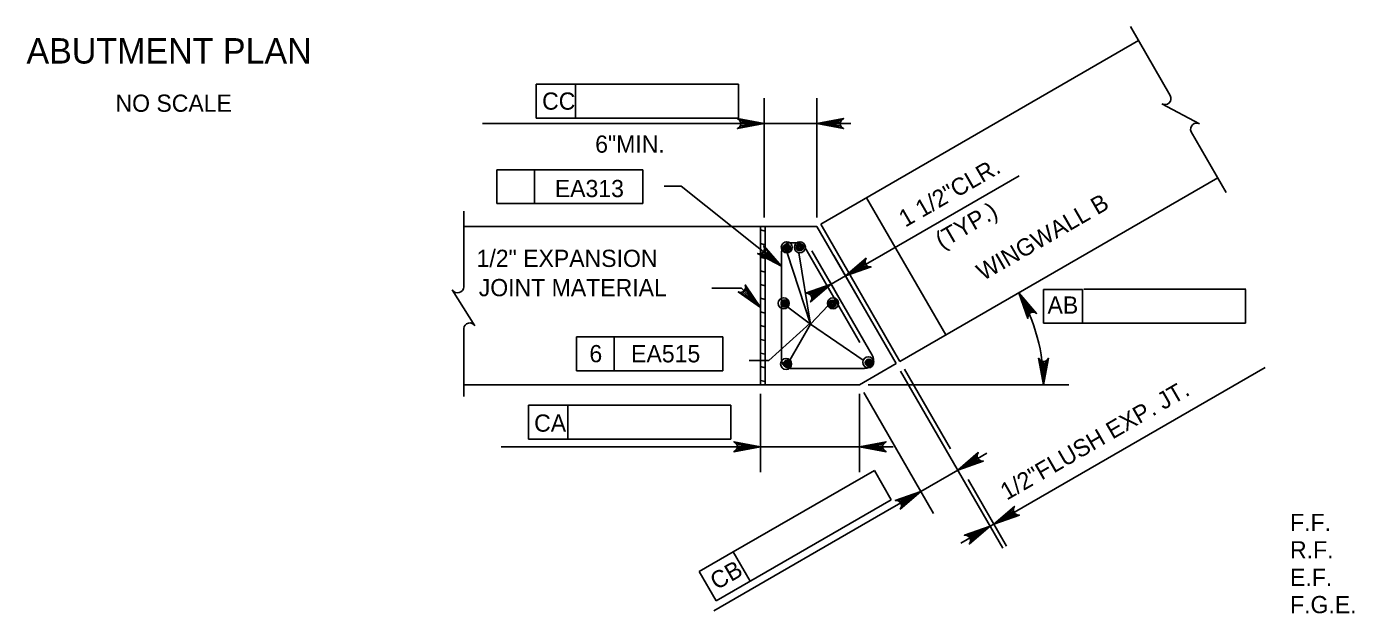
# Model space of a CAD drawing. Extents: x 638340 to 640242, y 295465 to 298435.
# Drawn here: x 638715.4 to 638946.8, y 297538.4 to 297640.7 of the extents above; entities that cross this region are included whole.
import ezdxf

# ---------------------------------------------------------------- set-up
doc = ezdxf.new("R2010")
doc.units = 0
for name, color, linetype in [('1', 7, 'Continuous'), ('3', 7, 'Continuous'), ('Level 10', 7, 'Continuous'), ('Level 3', 7, 'Continuous'), ('Level 4', 7, 'Continuous'), ('Level 5', 7, 'Continuous')]:
    doc.layers.add(name, color=color, linetype=linetype)

# ---------------------------------------------------------------- blocks, each defined once
blk = doc.blocks.new('V')
at = {"layer": '1'}
blk.add_line((0, 0), (0, 0), dxfattribs=at)

msp = doc.modelspace()

# ---------------------------------------------------------------- linework, layer by layer
at = {"layer": 'Level 10'}
for p, q in [((638853.77, 297606.26), (638909.16, 297638.24)), ((638867.59, 297582.33), (638922.98, 297614.31)), ((638861.75, 297610.86), (638875.57, 297586.94)), ((638853.11, 297605.87), (638791.57, 297605.87)), ((638853.11, 297605.87), (638866.92, 297581.95)), ((638853.77, 297606.26), (638867.59, 297582.33)), ((638860.51, 297578.24), (638866.92, 297581.95)), ((638860.51, 297578.24), (638791.57, 297578.24)), ((638851.3, 297578.24), (638857.97, 297578.24))]:
    msp.add_line(p, q, dxfattribs=at)
at = {"layer": 'Level 3'}
for p, q in [((638804.2, 297630.63), (638811.03, 297630.63)), ((638804.2, 297624.73), (638804.2, 297630.63)), ((638811.03, 297624.73), (638811.03, 297630.63)), ((638811.03, 297630.63), (638839.43, 297630.63)), ((638839.43, 297630.63), (638839.43, 297624.73)), ((638843.9, 297607.41), (638843.9, 297628.2)), ((638853.11, 297607.41), (638853.11, 297628.2)), ((638839.43, 297624.73), (638804.2, 297624.73)), ((638840.95, 297623.78), (638794.82, 297623.78)), ((638843.9, 297623.78), (638853.11, 297623.78)), ((638856.06, 297623.78), (638859, 297623.78)), ((638797.31, 297615.75), (638822.8, 297615.75)), ((638797.31, 297609.85), (638797.31, 297615.75)), ((638803.89, 297609.85), (638803.89, 297615.75)), ((638822.8, 297615.75), (638822.8, 297609.85)), ((638829.46, 297612.9), (638826.51, 297612.9)), ((638846.95, 297598.91), (638829.46, 297612.9)), ((638863.2, 297600.18), (638888.36, 297614.7)), ((638822.8, 297609.85), (638797.31, 297609.85)), ((638843.3, 297605.87), (638843.3, 297578.24)), ((638844.07, 297605.87), (638844.07, 297578.24)), ((638843.3, 297605.25), (638844.07, 297605.05)), ((638843.3, 297602.87), (638844.07, 297602.66)), ((638846.95, 297601.46), (638846.95, 297582.66)), ((638847.95, 297601.27), (638852, 297588.85)), ((638848.48, 297602.99), (638849.67, 297602.99)), ((638852, 297588.85), (638849.99, 297601.28)), ((638851, 297602.23), (638860.6, 297585.61)), ((638852.25, 297601.6), (638862.74, 297583.42)), ((638843.3, 297600.49), (638844.07, 297600.28)), ((638856.05, 297600.78), (638860.31, 297593.41)), ((638858.09, 297597.24), (638863.2, 297600.18)), ((638843.3, 297598.1), (638844.07, 297597.9)), ((638855.22, 297596.46), (638857.19, 297593.05)), ((638855.6, 297595.79), (638858.1, 297597.23)), ((638839.97, 297595.11), (638834.82, 297595.11)), ((638843.3, 297591.76), (638839.97, 297595.11)), ((638843.3, 297595.72), (638844.07, 297595.51)), ((638892.59, 297589), (638892.59, 297594.89)), ((638892.59, 297594.89), (638899.4, 297594.89)), ((638899.42, 297589), (638899.42, 297594.89)), ((638899.63, 297594.94), (638927.87, 297594.94)), ((638927.82, 297594.89), (638927.82, 297589)), ((638843.3, 297593.33), (638844.07, 297593.13)), ((638848.05, 297591.81), (638852, 297588.85)), ((638852, 297588.85), (638855.06, 297592.06)), ((638843.3, 297590.95), (638844.07, 297590.75)), ((638843.3, 297588.57), (638844.07, 297588.36)), ((638851.96, 297588.98), (638844.71, 297582.47)), ((638848.41, 297582.58), (638852, 297588.85)), ((638852, 297588.85), (638861.17, 297582.55)), ((638927.82, 297589), (638892.59, 297589)), ((638811.21, 297586.61), (638836.7, 297586.61)), ((638811.21, 297580.71), (638811.21, 297586.61)), ((638817.79, 297580.71), (638817.79, 297586.61)), ((638836.7, 297586.61), (638836.7, 297580.71)), ((638843.3, 297586.18), (638844.07, 297585.98)), ((638844.71, 297582.47), (638841.3, 297582.47)), ((638843.3, 297583.8), (638844.07, 297583.59)), ((638836.7, 297580.71), (638811.21, 297580.71)), ((638843.3, 297581.42), (638844.07, 297581.21)), ((638848.48, 297581.12), (638861.42, 297581.12)), ((638867.69, 297580.62), (638885.49, 297549.78)), ((638868.36, 297581), (638876.38, 297567.11)), ((638889.05, 297556.94), (638931.24, 297581.3)), ((638843.3, 297579.03), (638844.07, 297578.83)), ((638862.05, 297578.24), (638897.03, 297578.24)), ((638843.3, 297576.71), (638843.3, 297563.04)), ((638860.51, 297576.71), (638860.51, 297563.04)), ((638861.28, 297576.92), (638873.44, 297555.85)), ((638802.87, 297574.69), (638809.71, 297574.69)), ((638802.87, 297568.79), (638802.87, 297574.69)), ((638809.71, 297568.79), (638809.71, 297574.69)), ((638809.71, 297574.69), (638838.11, 297574.69)), ((638838.11, 297574.69), (638838.11, 297568.79)), ((638838.11, 297568.79), (638802.87, 297568.79)), ((638798.1, 297567.46), (638837.41, 297567.46)), ((638840.35, 297567.46), (638837.41, 297567.46)), ((638860.51, 297567.46), (638843.3, 297567.46)), ((638863.46, 297567.46), (638866.41, 297567.46)), ((638877.65, 297563.38), (638882.75, 297566.33)), ((638838.53, 297549.14), (638863.12, 297563.34)), ((638863.12, 297563.34), (638866.07, 297558.23)), ((638877.65, 297563.38), (638871.23, 297559.68)), ((638879.47, 297561.75), (638886.16, 297550.16)), ((638871.23, 297559.68), (638866.13, 297556.73)), ((638866.07, 297558.23), (638835.56, 297540.62)), ((638866.13, 297556.73), (638835.18, 297538.86)), ((638883.95, 297553.99), (638889.05, 297556.94)), ((638883.29, 297553.61), (638878.18, 297550.66)), ((638883.29, 297553.61), (638883.95, 297553.99)), ((638832.61, 297545.72), (638838.53, 297549.14)), ((638841.47, 297544.03), (638838.53, 297549.14)), ((638835.56, 297540.62), (638832.61, 297545.72))]:
    msp.add_line(p, q, dxfattribs=at)
for points in [[(638843.9, 297623.78), (638839.25, 297622.91), (638839.61, 297623.16), (638839.79, 297623.47), (638839.84, 297623.78), (638839.79, 297624.09), (638839.61, 297624.41), (638839.25, 297624.65), (638843.9, 297623.78), (638839.61, 297624.41), (638839.79, 297624.09), (638843.9, 297623.78), (638839.84, 297623.78), (638839.79, 297623.47), (638843.9, 297623.78), (638839.61, 297623.16)], [(638853.11, 297623.78), (638857.76, 297624.65), (638857.4, 297624.41), (638857.22, 297624.09), (638857.16, 297623.78), (638857.22, 297623.47), (638857.4, 297623.16), (638857.76, 297622.91), (638853.11, 297623.78), (638857.4, 297623.16), (638857.22, 297623.47), (638853.11, 297623.78), (638857.16, 297623.78), (638857.22, 297624.09), (638853.11, 297623.78), (638857.4, 297624.41)], [(638846.95, 297598.91), (638842.77, 297601.14), (638843.2, 297601.1), (638843.54, 297601.23), (638843.78, 297601.44), (638843.93, 297601.72), (638843.98, 297602.08), (638843.86, 297602.5), (638846.95, 297598.91), (638843.98, 297602.08), (638843.93, 297601.72), (638846.95, 297598.91), (638843.78, 297601.44), (638843.54, 297601.23), (638846.95, 297598.91), (638843.2, 297601.1)], [(638858.09, 297597.24), (638861.69, 297600.31), (638861.5, 297599.92), (638861.5, 297599.56), (638861.61, 297599.26), (638861.81, 297599.02), (638862.12, 297598.84), (638862.56, 297598.8), (638858.09, 297597.24), (638862.12, 297598.84), (638861.81, 297599.02), (638858.09, 297597.24), (638861.61, 297599.26), (638861.5, 297599.56), (638858.09, 297597.24), (638861.5, 297599.92)], [(638843.3, 297591.76), (638839.4, 297594.45), (638839.83, 297594.37), (638840.18, 297594.46), (638840.44, 297594.64), (638840.62, 297594.9), (638840.71, 297595.25), (638840.63, 297595.68), (638843.3, 297591.76), (638840.71, 297595.25), (638840.62, 297594.9), (638843.3, 297591.76), (638840.44, 297594.64), (638840.18, 297594.46), (638843.3, 297591.76), (638839.83, 297594.37)], [(638855.6, 297595.79), (638852.01, 297592.71), (638852.2, 297593.11), (638852.2, 297593.47), (638852.09, 297593.77), (638851.89, 297594.01), (638851.57, 297594.19), (638851.14, 297594.22), (638855.6, 297595.79), (638851.57, 297594.19), (638851.89, 297594.01), (638855.6, 297595.79), (638852.09, 297593.77), (638852.2, 297593.47), (638855.6, 297595.79), (638852.2, 297593.11)], [(638888.31, 297594.29), (638891.39, 297590.7), (638891, 297590.89), (638890.64, 297590.89), (638890.34, 297590.78), (638890.1, 297590.58), (638889.92, 297590.27), (638889.88, 297589.83), (638888.31, 297594.29), (638889.92, 297590.27), (638890.1, 297590.58), (638888.31, 297594.29), (638890.34, 297590.78), (638890.64, 297590.89), (638888.31, 297594.29), (638891, 297590.89)], [(638892.61, 297578.24), (638891.74, 297582.9), (638891.99, 297582.54), (638892.3, 297582.35), (638892.61, 297582.3), (638892.93, 297582.35), (638893.24, 297582.54), (638893.49, 297582.9), (638892.61, 297578.24), (638893.24, 297582.54), (638892.93, 297582.35), (638892.61, 297578.24), (638892.61, 297582.3), (638892.3, 297582.35), (638892.61, 297578.24), (638891.99, 297582.54)], [(638843.3, 297567.46), (638838.65, 297566.59), (638839, 297566.84), (638839.19, 297567.15), (638839.24, 297567.46), (638839.19, 297567.77), (638839, 297568.08), (638838.65, 297568.33), (638843.3, 297567.46), (638839, 297568.08), (638839.19, 297567.77), (638843.3, 297567.46), (638839.24, 297567.46), (638839.19, 297567.15), (638843.3, 297567.46), (638839, 297566.84)], [(638860.51, 297567.46), (638865.16, 297568.33), (638864.81, 297568.08), (638864.62, 297567.77), (638864.57, 297567.46), (638864.62, 297567.15), (638864.81, 297566.84), (638865.16, 297566.59), (638860.51, 297567.46), (638864.81, 297566.84), (638864.62, 297567.15), (638860.51, 297567.46), (638864.57, 297567.46), (638864.62, 297567.77), (638860.51, 297567.46), (638864.81, 297568.08)], [(638877.65, 297563.38), (638881.24, 297566.46), (638881.05, 297566.07), (638881.05, 297565.7), (638881.16, 297565.41), (638881.36, 297565.16), (638881.67, 297564.98), (638882.11, 297564.95), (638877.65, 297563.38), (638881.67, 297564.98), (638881.36, 297565.16), (638877.65, 297563.38), (638881.16, 297565.41), (638881.05, 297565.7), (638877.65, 297563.38), (638881.05, 297566.07)], [(638871.23, 297559.68), (638867.64, 297556.6), (638867.83, 297556.99), (638867.83, 297557.35), (638867.72, 297557.65), (638867.52, 297557.89), (638867.2, 297558.07), (638866.77, 297558.11), (638871.23, 297559.68), (638867.2, 297558.07), (638867.52, 297557.89), (638871.23, 297559.68), (638867.72, 297557.65), (638867.83, 297557.35), (638871.23, 297559.68), (638867.83, 297556.99)], [(638883.95, 297553.99), (638887.54, 297557.07), (638887.36, 297556.68), (638887.35, 297556.32), (638887.46, 297556.02), (638887.66, 297555.77), (638887.98, 297555.6), (638888.41, 297555.56), (638883.95, 297553.99), (638887.98, 297555.6), (638887.66, 297555.77), (638883.95, 297553.99), (638887.46, 297556.02), (638887.35, 297556.32), (638883.95, 297553.99), (638887.36, 297556.68)], [(638883.29, 297553.61), (638879.69, 297550.53), (638879.88, 297550.92), (638879.88, 297551.28), (638879.77, 297551.58), (638879.57, 297551.82), (638879.26, 297552), (638878.82, 297552.04), (638883.29, 297553.61), (638879.26, 297552), (638879.57, 297551.82), (638883.29, 297553.61), (638879.77, 297551.58), (638879.88, 297551.28), (638883.29, 297553.61), (638879.88, 297550.92)]]:
    msp.add_lwpolyline(points, dxfattribs=at)
for points in [[(638840.95, 297624.27), (638840.95, 297623.29), (638843.9, 297623.78)], [(638856.06, 297624.27), (638856.06, 297623.29), (638853.11, 297623.78)], [(638860.4, 297599.13), (638860.9, 297598.28), (638858.1, 297597.23)], [(638840.35, 297567.95), (638840.35, 297566.97), (638843.3, 297567.46)], [(638863.46, 297567.95), (638863.46, 297566.97), (638860.51, 297567.46)], [(638879.95, 297565.28), (638880.44, 297564.43), (638877.65, 297563.38)], [(638868.44, 297558.63), (638868.93, 297557.78), (638871.23, 297559.68)], [(638886.26, 297555.89), (638886.75, 297555.04), (638883.95, 297553.99)], [(638880.49, 297552.56), (638880.98, 297551.71), (638883.29, 297553.61)]]:
    msp.add_lwpolyline(points, close=True, dxfattribs=at)
for centre in [(638847.87, 297602.23), (638850.14, 297602.23), (638847.33, 297592.46), (638855.93, 297592.46), (638847.75, 297581.89), (638862.06, 297582.18)]:
    msp.add_circle(centre, 0.96, dxfattribs=at)
for centre, radius, start, end in [((638848.48, 297601.46), 1.53, 90, 180), ((638849.67, 297601.46), 1.53, 30, 90), ((638860.51, 297578.24), 32.1, 359.9996, 30.0002), ((638848.48, 297582.66), 1.53, 180, 270), ((638861.42, 297582.66), 1.53, 270, 30)]:
    msp.add_arc(centre, radius, start, end, dxfattribs=at)
at = {"layer": 'Level 4'}
for p, q in [((638907.74, 297640.7), (638914.68, 297628.67)), ((638913.23, 297627.22), (638919.78, 297623.76)), ((638918.32, 297622.37), (638924.44, 297611.78)), ((638791.57, 297608.54), (638791.57, 297596.26)), ((638789.58, 297594.82), (638793.53, 297588.55)), ((638791.57, 297596.26), (638791.57, 297595.35)), ((638791.57, 297588.08), (638791.57, 297576.23))]:
    msp.add_line(p, q, dxfattribs=at)
for centre, start, end in [((638913.76, 297628.14), 240, 30), ((638919.29, 297622.82), 62.1328, 204.6714), ((638790.5, 297595.35), 210, 0), ((638792.63, 297587.98), 32.1328, 174.6714)]:
    msp.add_arc(centre, 1.06, start, end, dxfattribs=at)
at = {"layer": 'Level 5'}
for centre, radius in [((638847.88, 297602.12), 0.624), ((638847.88, 297602.12), 0.468), ((638847.88, 297602.12), 0.312), ((638847.88, 297602.12), 0.156), ((638850.13, 297602.24), 0.624), ((638850.13, 297602.24), 0.468), ((638850.13, 297602.24), 0.312), ((638850.13, 297602.24), 0.156), ((638847.48, 297592.43), 0.624), ((638847.48, 297592.43), 0.468), ((638847.48, 297592.43), 0.312), ((638847.48, 297592.43), 0.156), ((638855.83, 297592.38), 0.624), ((638855.83, 297592.38), 0.468), ((638855.83, 297592.38), 0.312), ((638855.83, 297592.38), 0.156), ((638847.94, 297581.94), 0.624), ((638862.17, 297582.11), 0.624), ((638862.17, 297582.11), 0.468), ((638862.17, 297582.11), 0.312), ((638847.94, 297581.94), 0.468), ((638847.94, 297581.94), 0.312), ((638847.94, 297581.94), 0.156), ((638862.17, 297582.11), 0.156)]:
    msp.add_circle(centre, radius, dxfattribs=at)

# ---------------------------------------------------------------- block references
at = {"layer": 'Level 3', "xscale": 0.7859001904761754, "yscale": 0.7859001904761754}
msp.add_blockref('V', (638912.61, 297594.94), dxfattribs=at)

# ---------------------------------------------------------------- texts
at = {"layer": '3'}
for s, height, p in [('ABUTMENT PLAN', 4.4294, (638715.38, 297634.25)), ('NO SCALE', 3, (638730.89, 297625.84))]:
    msp.add_text(s, height=height, dxfattribs=at).set_placement(p)
at = {"layer": 'Level 3'}
for s, height, p in [('CC', 3, (638805.23, 297626.21)), ('6"MIN.', 3, (638814.48, 297618.71)), ('EA313', 3, (638807.44, 297610.97)), ('1/2" EXPANSION', 3.0001, (638793.81, 297598.8)), ('JOINT MATERIAL', 3.0001, (638794.19, 297593.7)), ('AB', 3, (638893.3, 297590.66)), ('6', 3, (638813.47, 297582.19)), ('EA515', 3, (638820.74, 297582.17)), ('CA', 3, (638803.84, 297570.09)), ('F.F.', 3, (638935.56, 297552.77)), ('R.F.', 3, (638935.56, 297548)), ('E.F.', 3, (638935.56, 297543.22)), ('F.G.E.', 3, (638935.56, 297538.45))]:
    msp.add_text(s, height=height, dxfattribs=at).set_placement(p)
for s, height, rotation, p in [('1 1/2"CLR.', 3, 30.0018, (638868.51, 297605.64)), ('WINGWALL B', 3, 30, (638882.07, 297596.31)), ('(TYP.)', 3, 30.0018, (638874.86, 297601.87)), ('1/2"FLUSH EXP. JT.', 3.0001, 30.0031, (638886.2, 297558.06)), ('CB', 3, 30, (638835.63, 297542.42))]:
    msp.add_text(s, height=height, rotation=rotation, dxfattribs=at).set_placement(p)

doc.saveas('drawing.dxf')
